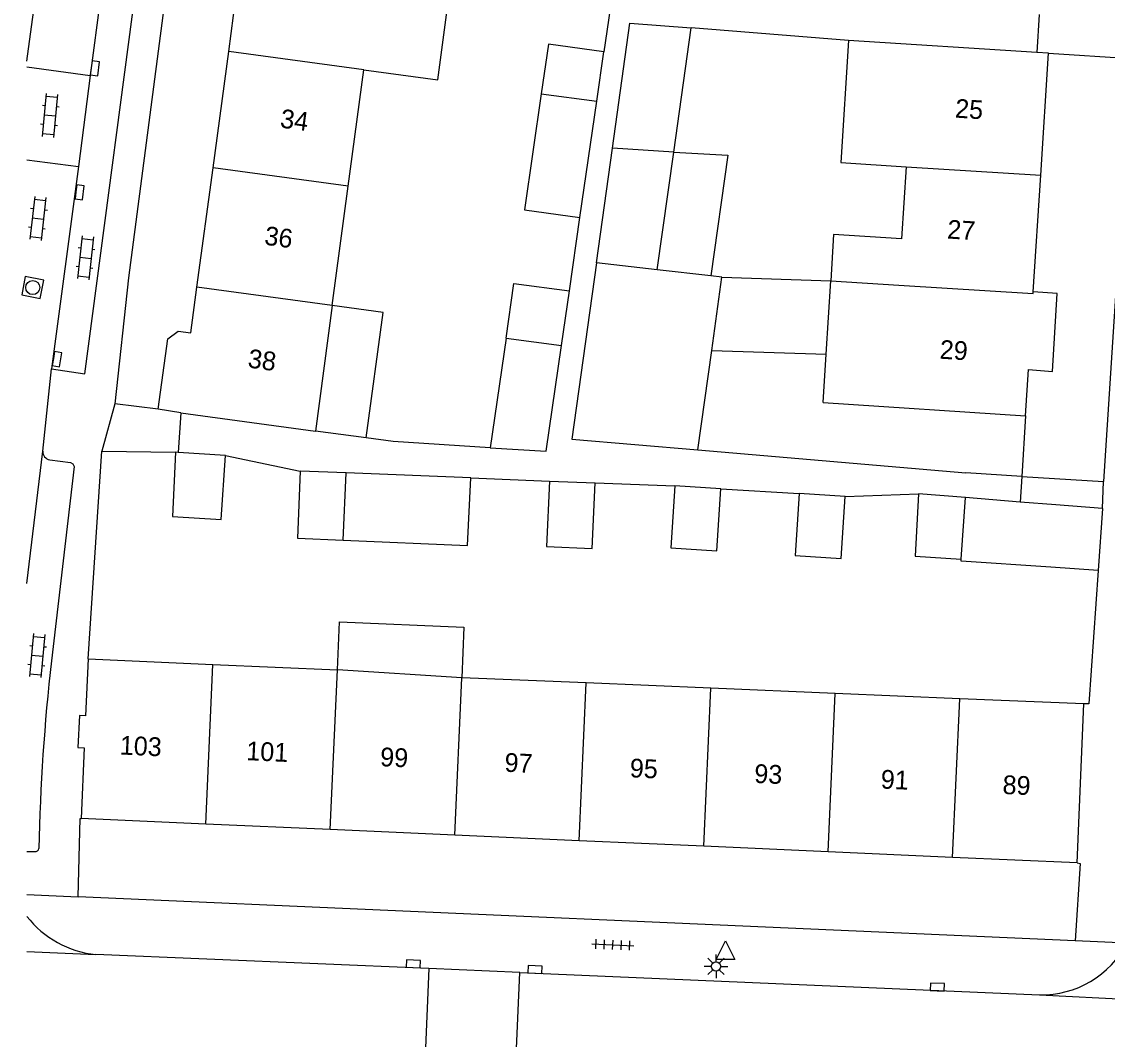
# Model space of a CAD drawing. Extents: x 132994 to 136000, y 393499 to 395512.
# Drawn here: x 132999.7 to 133057.6, y 395185.2 to 395239.4 of the extents above; entities that cross this region are included whole.
import ezdxf

# ---------------------------------------------------------------- set-up
doc = ezdxf.new("R2010")
doc.units = 0
for name, color, linetype in [('gg-afsc-erfafscheiding', 7, 'Continuous'), ('gg-afsc-hekwerk', 7, 'Continuous'), ('gg-afsc-muur', 7, 'Continuous'), ('gg-anno-huisnummerreeks BGT', 7, 'Continuous'), ('gg-bbg-bijgebouw', 7, 'Continuous'), ('gg-bbg-gedigitaliseerde bebouwing', 7, 'Continuous'), ('gg-bbg-gedigitaliseerde bijgebouw', 7, 'Continuous'), ('gg-bbg-hoofdgebouw', 7, 'Continuous'), ('gg-bbg-luifel en loopbrug', 7, 'Continuous'), ('gg-bbg-tussenscheiding', 7, 'Continuous'), ('gg-knt-verharding', 7, 'Continuous'), ('gg-knt-verharding nz', 7, 'Continuous'), ('gt-grn-weggrens', 7, 'Continuous'), ('gt-symb-klinker verharding', 7, 'Continuous'), ('gt-symb-kolk', 7, 'Continuous'), ('gt-symb-lichtmast', 7, 'Continuous'), ('gt-symb-rioolschacht', 7, 'Continuous'), ('gt-symb-tegel verharding', 7, 'Continuous'), ('gt-symb-waterafsluiter', 7, 'Continuous')]:
    doc.layers.add(name, color=color, linetype=linetype)

# ---------------------------------------------------------------- blocks, each defined once
blk = doc.blocks.new('gt0-KOLK')
at = {"layer": 'gt-symb-kolk'}
blk.add_lwpolyline([(0, 0), (0.375, 0), (0.375, 0.4), (-0.375, 0.4), (-0.375, 0), (0, 0)], dxfattribs=at)
blk = doc.blocks.new('gt0-TEG1')
at = {"layer": 'gt-symb-tegel verharding'}
for p, q in [((-1.125, 0), (1.125, 0)), ((-0.9, -0.25), (-0.9, 0.25)), ((-0.45, -0.25), (-0.45, 0.25)), ((0, -0.25), (0, 0.25)), ((0.45, -0.25), (0.45, 0.25)), ((0.9, -0.25), (0.9, 0.25))]:
    blk.add_line(p, q, dxfattribs=at)
blk = doc.blocks.new('gt0-LMAST')
at = {"layer": 'gt-symb-lichtmast'}
for p, q in [((-0.005, 0.246), (-0.005, 0.621)), ((-0.182, 0.173), (-0.447, 0.438)), ((0.172, 0.173), (0.437, 0.438)), ((-0.255, -0.004), (-0.63, -0.004)), ((-0.182, -0.181), (-0.447, -0.446)), ((-0.005, -0.254), (-0.005, -0.629)), ((0.437, -0.446), (0.172, -0.181)), ((0.245, -0.004), (0.62, -0.004))]:
    blk.add_line(p, q, dxfattribs=at)
blk.add_circle((-0.005, -0.004), 0.25, dxfattribs=at)
blk = doc.blocks.new('gt0-WAFSL')
at = {"layer": 'gt-symb-waterafsluiter'}
for p, q in [((-0.5, -0.333), (0, 0.667)), ((0, 0.667), (0.5, -0.333)), ((0.5, -0.333), (-0.5, -0.333))]:
    blk.add_line(p, q, dxfattribs=at)
blk = doc.blocks.new('gt0-RS')
at = {"layer": 'gt-symb-rioolschacht'}
blk.add_lwpolyline([(-0.5, -0.5), (0.5, -0.5), (0.5, 0.5), (-0.5, 0.5)], close=True, dxfattribs=at)
blk.add_circle((0, 0), 0.375, dxfattribs=at)
blk = doc.blocks.new('gt0-KL1')
at = {"layer": 'gt-symb-klinker verharding'}
for p, q in [((-1.15, 0.3), (1.15, 0.3)), ((-1, -0.3), (-1, 0.3)), ((-0.5, 0.3), (-0.5, 0.45)), ((0, -0.3), (0, 0.3)), ((0.5, 0.3), (0.5, 0.45)), ((1, -0.3), (1, 0.3)), ((-1.15, -0.3), (1.15, -0.3)), ((-0.5, -0.45), (-0.5, -0.3)), ((0.5, -0.45), (0.5, -0.3))]:
    blk.add_line(p, q, dxfattribs=at)

msp = doc.modelspace()

# ---------------------------------------------------------------- linework, layer by layer
at = {"layer": 'gg-afsc-erfafscheiding'}
for p, q in [((133031.274, 395241.382), (133030.751, 395237.839)), ((133043.791, 395238.434), (133035.4, 395239.119)), ((133054.46, 395237.76), (133058.847, 395237.483)), ((133028.913, 395225.089), (133029.479, 395229.011)), ((133007.004, 395218.786), (133004.685, 395219.071)), ((133053.234, 395218.431), (133053.034, 395215.207)), ((133035.764, 395216.616), (133050.04, 395215.398)), ((133010.581, 395216.325), (133014.568, 395215.49)), ((133053.034, 395215.207), (133057.385, 395214.93)), ((133023.654, 395215.126), (133027.854, 395214.957)), ((133030.29, 395214.859), (133034.535, 395214.694)), ((133036.996, 395214.537), (133041.164, 395214.286)), ((133043.625, 395214.129), (133047.519, 395214.279))]:
    msp.add_line(p, q, dxfattribs=at)
msp.add_lwpolyline([(133024.695, 395216.732), (133019.522, 395217.062), (133018.09, 395217.256)], dxfattribs=at)
at = {"layer": 'gg-afsc-hekwerk'}
for p, q in [((133053.96, 395239.83), (133053.832, 395237.8)), ((133008.211, 395218.59), (133008.057, 395216.487)), ((133053.034, 395215.207), (133052.947, 395213.84))]:
    msp.add_line(p, q, dxfattribs=at)
at = {"layer": 'gg-afsc-muur'}
for p, q in [((133003.265, 395205.48), (133003.996, 395216.547)), ((133003.996, 395216.547), (133007.912, 395216.496)), ((133053.034, 395215.207), (133050.04, 395215.398))]:
    msp.add_line(p, q, dxfattribs=at)
msp.add_lwpolyline([(133057.109, 395210.186), (133056.61, 395203.09), (133056.33, 395203.08)], dxfattribs=at)
at = {"layer": 'gg-bbg-bijgebouw'}
for p, q in [((133008.057, 395216.487), (133007.912, 395216.496)), ((133010.581, 395216.325), (133008.057, 395216.487)), ((133050.023, 395214.073), (133047.519, 395214.279)), ((133052.947, 395213.84), (133050.023, 395214.073)), ((133057.336, 395213.496), (133057.109, 395210.186)), ((133057.109, 395210.186), (133054.58, 395210.359))]:
    msp.add_line(p, q, dxfattribs=at)
for points in [[(133007.912, 395216.496), (133007.76, 395213.069), (133010.362, 395212.902), (133010.581, 395216.325)], [(133057.336, 395213.496), (133054.838, 395213.689), (133052.947, 395213.84)]]:
    msp.add_lwpolyline(points, dxfattribs=at)
at = {"layer": 'gg-bbg-gedigitaliseerde bebouwing'}
for p, q in [((133053.832, 395237.8), (133043.791, 395238.434)), ((133054.46, 395237.76), (133053.832, 395237.8)), ((133017.125, 395230.682), (133017.96, 395236.875)), ((133016.267, 395224.314), (133017.125, 395230.682)), ((133042.602, 395221.725), (133042.848, 395225.632)), ((133016.267, 395224.314), (133015.387, 395217.621)), ((133042.439, 395219.149), (133042.602, 395221.725)), ((133008.211, 395218.59), (133015.387, 395217.621)), ((133003.265, 395205.48), (133009.915, 395205.183)), ((133009.915, 395205.183), (133016.549, 395204.887)), ((133023.179, 395204.472), (133016.549, 395204.887)), ((133029.815, 395204.193), (133023.179, 395204.472)), ((133036.451, 395203.915), (133029.815, 395204.193)), ((133043.086, 395203.636), (133036.451, 395203.915)), ((133049.722, 395203.357), (133043.086, 395203.636)), ((133056.33, 395203.08), (133049.722, 395203.357))]:
    msp.add_line(p, q, dxfattribs=at)
for points in [[(133017.96, 395236.875), (133021.901, 395236.344), (133022.439, 395240.334), (133018.498, 395240.866), (133018.795, 395243.07)], [(133043.791, 395238.434), (133043.38, 395231.928), (133046.869, 395231.708)], [(133046.869, 395231.708), (133046.626, 395227.86), (133043.003, 395228.089), (133042.848, 395225.632)]]:
    msp.add_lwpolyline(points, dxfattribs=at)
at = {"layer": 'gg-bbg-gedigitaliseerde bijgebouw'}
for p, q in [((133034.477, 395232.491), (133035.4, 395239.119)), ((133030.371, 395235.203), (133030.751, 395237.839)), ((133029.479, 395229.011), (133030.371, 395235.203)), ((133030.362, 395226.587), (133031.212, 395232.697)), ((133033.603, 395226.215), (133034.477, 395232.491)), ((133036.463, 395225.887), (133033.603, 395226.215)), ((133037.045, 395225.82), (133036.463, 395225.887)), ((133036.503, 395221.923), (133037.045, 395225.82)), ((133028.493, 395222.177), (133028.913, 395225.089)), ((133025.537, 395222.575), (133024.695, 395216.732)), ((133035.764, 395216.616), (133036.503, 395221.923)), ((133017.017, 395215.392), (133014.568, 395215.49)), ((133023.654, 395215.126), (133017.017, 395215.392)), ((133027.854, 395214.957), (133030.29, 395214.859)), ((133036.996, 395214.537), (133034.535, 395214.694)), ((133043.625, 395214.129), (133041.164, 395214.286))]:
    msp.add_line(p, q, dxfattribs=at)
for points in [[(133031.212, 395232.697), (133032.141, 395239.366), (133035.4, 395239.119)], [(133030.751, 395237.839), (133027.796, 395238.239), (133027.415, 395235.601)], [(133027.415, 395235.601), (133026.523, 395229.41), (133029.479, 395229.011)], [(133030.362, 395226.587), (133029.053, 395217.189), (133035.764, 395216.616)], [(133025.537, 395222.575), (133025.958, 395225.489), (133028.913, 395225.089)], [(133024.695, 395216.732), (133027.681, 395216.542), (133028.493, 395222.177)], [(133014.568, 395215.49), (133014.424, 395211.909), (133016.858, 395211.812)], [(133016.858, 395211.812), (133023.493, 395211.516), (133023.654, 395215.126)], [(133027.854, 395214.957), (133027.698, 395211.464), (133030.134, 395211.356), (133030.29, 395214.859)], [(133034.535, 395214.694), (133034.325, 395211.397), (133036.777, 395211.241), (133036.996, 395214.537)], [(133041.164, 395214.286), (133040.954, 395210.989), (133043.407, 395210.833), (133043.625, 395214.129)], [(133047.519, 395214.279), (133047.344, 395210.954), (133049.805, 395210.797)], [(133054.58, 395210.359), (133049.798, 395210.686), (133049.805, 395210.797)]]:
    msp.add_lwpolyline(points, dxfattribs=at)
at = {"layer": 'gg-bbg-hoofdgebouw'}
for p, q in [((133010.754, 395237.846), (133011.589, 395244.04)), ((133009.919, 395231.653), (133010.754, 395237.846)), ((133054.039, 395231.255), (133054.46, 395237.76)), ((133009.061, 395225.285), (133009.919, 395231.653)), ((133053.636, 395225.037), (133054.039, 395231.255)), ((133008.211, 395218.59), (133007.004, 395218.786)), ((133042.439, 395219.149), (133053.234, 395218.431)), ((133055.98, 395194.6), (133056.33, 395203.08)), ((133009.535, 395196.674), (133002.9, 395196.97)), ((133016.17, 395196.377), (133009.535, 395196.674)), ((133022.805, 395196.081), (133016.17, 395196.377)), ((133029.44, 395195.785), (133022.805, 395196.081)), ((133036.075, 395195.489), (133029.44, 395195.785)), ((133042.71, 395195.192), (133036.075, 395195.489)), ((133049.345, 395194.896), (133042.71, 395195.192)), ((133055.98, 395194.6), (133049.345, 395194.896))]:
    msp.add_line(p, q, dxfattribs=at)
for points in [[(133007.004, 395218.786), (133007.504, 395222.532), (133008.069, 395222.94), (133008.734, 395222.857), (133009.061, 395225.285)], [(133053.234, 395218.431), (133053.394, 395220.896), (133054.66, 395220.802), (133054.916, 395224.946), (133053.636, 395225.037)], [(133003.265, 395205.48), (133003.13, 395202.45), (133002.8, 395202.46), (133002.72, 395200.75), (133003.05, 395200.73), (133002.9, 395196.97)]]:
    msp.add_lwpolyline(points, dxfattribs=at)
at = {"layer": 'gg-bbg-luifel en loopbrug'}
for p, q in [((133037.045, 395225.82), (133042.848, 395225.632)), ((133036.503, 395221.923), (133042.602, 395221.725)), ((133018.09, 395217.256), (133015.387, 395217.621))]:
    msp.add_line(p, q, dxfattribs=at)
for points in [[(133034.477, 395232.491), (133037.36, 395232.321), (133036.463, 395225.887)], [(133018.09, 395217.256), (133018.995, 395223.945), (133016.267, 395224.314)], [(133016.549, 395204.887), (133016.656, 395207.448), (133023.292, 395207.169), (133023.179, 395204.472)]]:
    msp.add_lwpolyline(points, dxfattribs=at)
at = {"layer": 'gg-bbg-tussenscheiding'}
for p, q in [((133017.96, 395236.875), (133010.754, 395237.846)), ((133027.415, 395235.601), (133030.371, 395235.203)), ((133034.477, 395232.491), (133031.212, 395232.697)), ((133017.125, 395230.682), (133009.919, 395231.653)), ((133046.869, 395231.708), (133054.039, 395231.255)), ((133033.603, 395226.215), (133030.362, 395226.587)), ((133016.267, 395224.314), (133009.061, 395225.285)), ((133025.537, 395222.575), (133028.493, 395222.177)), ((133016.858, 395211.812), (133017.017, 395215.392)), ((133049.805, 395210.797), (133050.023, 395214.073)), ((133009.535, 395196.674), (133009.915, 395205.183)), ((133016.17, 395196.377), (133016.549, 395204.887)), ((133022.805, 395196.081), (133023.179, 395204.472)), ((133029.44, 395195.785), (133029.815, 395204.193)), ((133036.075, 395195.489), (133036.451, 395203.915)), ((133042.71, 395195.192), (133043.086, 395203.636)), ((133049.345, 395194.896), (133049.722, 395203.357))]:
    msp.add_line(p, q, dxfattribs=at)
msp.add_lwpolyline([(133042.848, 395225.632), (133046.471, 395225.403), (133053.63, 395224.951), (133053.636, 395225.037)], dxfattribs=at)
at = {"layer": 'gg-knt-verharding'}
for p, q in [((133058.847, 395237.483), (133057.385, 395214.93)), ((133000, 395237.033), (133003.368, 395236.57)), ((133000, 395232.082), (133002.744, 395231.721)), ((133000.845, 395216.547), (133001.31, 395220.939)), ((133000, 395195.216), (133000.427, 395195.215)), ((133055.871, 395190.454), (133002.737, 395192.795)), ((133000, 395189.879), (133003.674, 395189.717)), ((133021.424, 395188.984), (133003.674, 395189.717)), ((133021.424, 395188.984), (133021.189, 395183.16)), ((133026.266, 395188.757), (133021.424, 395188.984)), ((133026.023, 395182.955), (133026.266, 395188.757)), ((133026.266, 395188.757), (133053.972, 395187.57)), ((133053.972, 395187.57), (133066.42, 395186.963))]:
    msp.add_line(p, q, dxfattribs=at)
for points in [[(133011.3, 395270.73), (133005.42, 395225.78), (133004.685, 395219.071)], [(133001.31, 395220.939), (133003.085, 395220.676), (133009.442, 395268.657), (133007.677, 395268.872)], [(133001.223, 395216.093), (133002.329, 395215.945), (133002.456, 395215.866), (133002.527, 395215.733), (133001.303, 395205.369)], [(133002.737, 395192.795), (133002.831, 395196.973), (133002.9, 395196.97)], [(133055.98, 395194.6), (133056.142, 395194.571), (133055.871, 395190.454)]]:
    msp.add_lwpolyline(points, dxfattribs=at)
for centre, radius, start, end in [((133001.273, 395216.519), 0.429, 176.25479, 263.30668), ((133112.697, 395192.884), 112.092, 173.60521, 178.73243), ((133000.473, 395195.368), 0.16, 253.27535, 358.48115), ((133004.234, 395195.061), 5.373, 217.99742, 264.01526), ((133054.08, 395192.722), 5.153, 268.80235, 332.3685)]:
    msp.add_arc(centre, radius, start, end, dxfattribs=at)
at = {"layer": 'gg-knt-verharding nz'}
for p, q in [((133007.677, 395268.872), (133003.368, 395236.57)), ((133000, 395237.338), (133002.503, 395256.135)), ((133003.368, 395236.57), (133002.744, 395231.721)), ((133002.744, 395231.721), (133001.31, 395220.939)), ((133000, 395209.501), (133000.845, 395216.547))]:
    msp.add_line(p, q, dxfattribs=at)
at = {"layer": 'gt-grn-weggrens'}
for p, q in [((133004.685, 395219.071), (133003.996, 395216.547)), ((133057.336, 395213.496), (133057.385, 395214.93)), ((133000, 395192.916), (133002.737, 395192.795)), ((133058.645, 395190.332), (133055.871, 395190.454))]:
    msp.add_line(p, q, dxfattribs=at)

# ---------------------------------------------------------------- block references
at = {"layer": 'gt-symb-klinker verharding'}
for p, rotation in [((133001.223, 395234.447), -95.33444003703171), ((133000.586, 395228.952), -96.31488442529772), ((133003.12, 395226.858), -96.31488442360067), ((133000.548, 395205.656), -95.33444003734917)]:
    msp.add_blockref('gt0-KL1', p, dxfattribs=dict(at, rotation=rotation))
at = {"layer": 'gt-symb-kolk'}
for p, rotation in [((133003.425, 395236.975), -97.58706906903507), ((133002.612, 395230.369), -97.3523793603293), ((133001.409, 395221.487), -100.25359802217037), ((133020.595, 395189.022), -2.5219079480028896), ((133027.073, 395188.722), -2.4646633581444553), ((133048.527, 395187.786), -2.4646633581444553)]:
    msp.add_blockref('gt0-KOLK', p, dxfattribs=dict(at, rotation=rotation))
at = {"layer": 'gt-symb-lichtmast'}
msp.add_blockref('gt0-LMAST', (133036.736, 395189.093), dxfattribs=at)
at = {"layer": 'gt-symb-rioolschacht', "rotation": -100.95043426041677}
msp.add_blockref('gt0-RS', (133000.308, 395225.272), dxfattribs=at)
at = {"layer": 'gt-symb-tegel verharding', "rotation": -2.6363819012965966}
msp.add_blockref('gt0-TEG1', (133031.232, 395190.24), dxfattribs=at)
at = {"layer": 'gt-symb-waterafsluiter'}
msp.add_blockref('gt0-WAFSL', (133037.233, 395189.787), dxfattribs=at)

# ---------------------------------------------------------------- texts
at = {"layer": 'gg-anno-huisnummerreeks BGT'}
for s, rotation, p in [('25', 356.3, (133049.452, 395234.331)), ('34', 352.3, (133013.461, 395233.805)), ('36', 352.3, (133012.62, 395227.562)), ('27', 356.3, (133049.034, 395227.887)), ('29', 356.5, (133048.634, 395221.481)), ('38', 352.3, (133011.738, 395221.015)), ('103', 357.4, (133004.934, 395200.384)), ('101', 357.4, (133011.676, 395200.083)), ('99', 357.4, (133018.814, 395199.763)), ('97', 357.4, (133025.444, 395199.468)), ('95', 357.4, (133032.12, 395199.17)), ('93', 357.4, (133038.755, 395198.873)), ('91', 357.4, (133045.497, 395198.572)), ('89', 357.4, (133051.989, 395198.282))]:
    msp.add_text(s, height=1, rotation=rotation, dxfattribs=at).set_placement(p)

doc.saveas('drawing.dxf')
